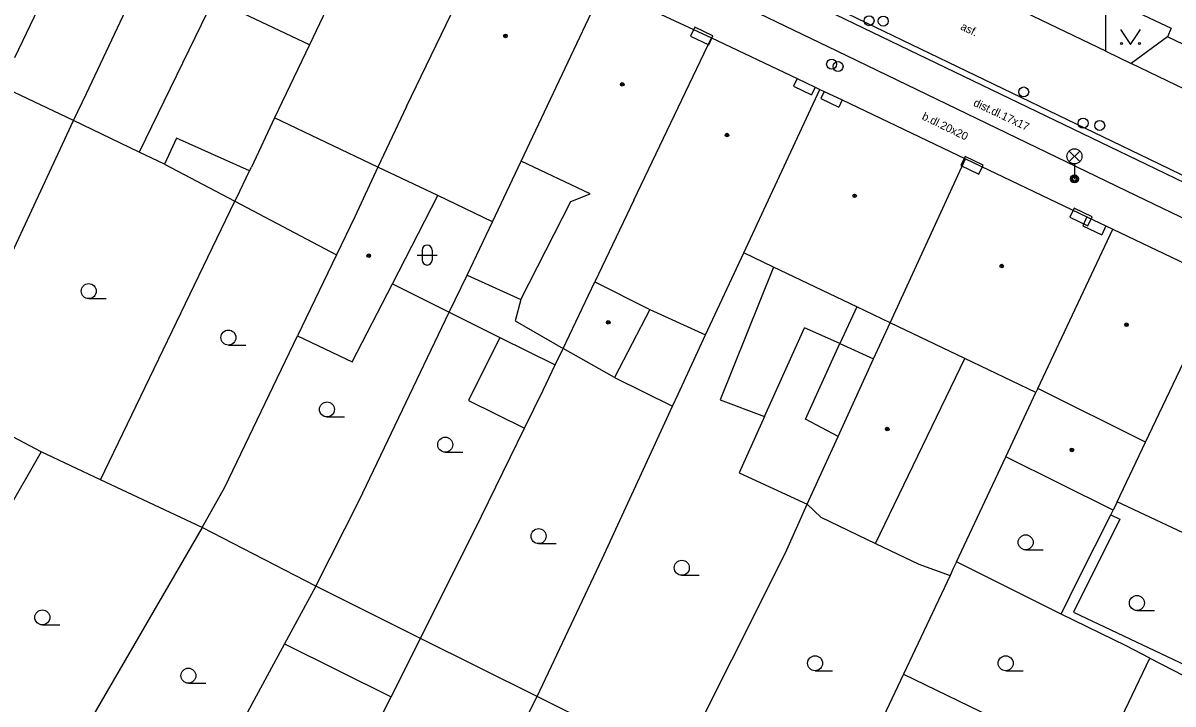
# Model space of a CAD drawing. Extents: x -596229 to -595156, y -1161237 to -1159376.
# Drawn here: x -595871.7 to -595814.2, y -1159772.3 to -1159738.3 of the extents above; entities that cross this region are included whole.
import ezdxf

# ---------------------------------------------------------------- set-up
doc = ezdxf.new("R2010")
doc.units = 0
for name, color, linetype in [('DOP - kresba z DSPS bez souradnic', 7, 'Continuous'), ('DOP - ploty', 7, 'Continuous'), ('DOP - rozhrani ploch obecne', 7, 'Continuous'), ('Level 24', 7, 'Continuous'), ('Level 28', 7, 'Continuous'), ('Level 31', 7, 'Continuous'), ('Level 33', 7, 'Continuous'), ('Level 36', 7, 'Continuous'), ('Level 39', 7, 'Continuous'), ('TM - budovy zdene_ betonove - NP', 7, 'Continuous'), ('TM - budovy zdene_ betonove - VP', 7, 'Continuous'), ('TM - chodniky - VP', 7, 'Continuous'), ('TM - komunikace - VP', 7, 'Continuous'), ('TM - letecke snimky - pomocna linie', 7, 'Continuous'), ('TM - popis povrchu', 7, 'Continuous'), ('TM - rozhrani mezi zpev. plochami mezi sebou - VP', 7, 'Continuous'), ('TM - vstup do budovy - zdene_ betonove  - shora neviditelny', 7, 'Continuous')]:
    doc.layers.add(name, color=color, linetype=linetype)

msp = doc.modelspace()

# ---------------------------------------------------------------- linework, layer by layer
at = {"layer": 'DOP - kresba z DSPS bez souradnic'}
for points in [[(-595830.04, -1159752.48), (-595830.89, -1159754.31)], [(-595832.61, -1159758.08), (-595830.89, -1159754.31)], [(-595830.89, -1159754.31), (-595829.2, -1159755.07)], [(-595830.98, -1159758.95), (-595832.61, -1159758.08)], [(-595816.9, -1159763.09), (-595819.21, -1159767.72)], [(-595817.35, -1159762.87), (-595816.9, -1159763.09)], [(-595819.21, -1159767.72), (-595812.34, -1159770.98)]]:
    msp.add_lwpolyline(points, dxfattribs=at)
at = {"layer": 'DOP - ploty'}
for points in [[(-595872.7, -1159750.7), (-595869.21, -1159743.17)], [(-595861.13, -1159747.2), (-595861.06, -1159747.05), (-595860.4, -1159745.68)], [(-595867.85, -1159761.12), (-595861.13, -1159747.2)], [(-595861.63, -1159761.48), (-595858, -1159753.93)], [(-595862.77, -1159763.5), (-595861.63, -1159761.48)]]:
    msp.add_lwpolyline(points, dxfattribs=at)
at = {"layer": 'DOP - rozhrani ploch obecne'}
for points in [[(-595859.15, -1159743.04), (-595860.31, -1159745.49)], [(-595864.05, -1159744.05), (-595864.66, -1159745.34)], [(-595860.4, -1159745.68), (-595864.05, -1159744.05)], [(-595864.66, -1159745.34), (-595865.92, -1159744.74)], [(-595860.4, -1159745.68), (-595860.31, -1159745.49)], [(-595849.53, -1159750.9), (-595848.26, -1159748.22)], [(-595850.42, -1159752.74), (-595849.53, -1159750.9)], [(-595849.53, -1159750.9), (-595846.84, -1159752.1)], [(-595853.26, -1159751.33), (-595850.42, -1159752.74)], [(-595854.92, -1159762.15), (-595850.42, -1159752.74)], [(-595838.98, -1159756.83), (-595837.6, -1159753.87)], [(-595845.12, -1159755.37), (-595844.72, -1159754.55)], [(-595845.73, -1159756.63), (-595845.12, -1159755.37)], [(-595846.66, -1159758.54), (-595845.73, -1159756.63)], [(-595839.26, -1159757.44), (-595838.98, -1159756.83)], [(-595870.82, -1159759.72), (-595875.69, -1159757.15)], [(-595840.21, -1159759.5), (-595839.26, -1159757.44)], [(-595848.8, -1159762.94), (-595846.66, -1159758.54)], [(-595870.82, -1159759.72), (-595875.99, -1159768.71)], [(-595867.85, -1159761.12), (-595870.82, -1159759.72)], [(-595842.78, -1159765.06), (-595840.21, -1159759.5)], [(-595825.06, -1159765.22), (-595822.59, -1159759.96)], [(-595862.77, -1159763.5), (-595867.85, -1159761.12)], [(-595857.09, -1159766.43), (-595854.92, -1159762.15)], [(-595833.61, -1159764.77), (-595832.52, -1159762.33)], [(-595817.35, -1159762.87), (-595817.23, -1159762.64)], [(-595851.85, -1159769.04), (-595848.8, -1159762.94)], [(-595818.95, -1159766.03), (-595817.35, -1159762.87)], [(-595862.77, -1159763.5), (-595870.28, -1159776.44)], [(-595857.09, -1159766.43), (-595862.77, -1159763.5)], [(-595829.11, -1159764.29), (-595826.94, -1159765.33)], [(-595838.97, -1159775.45), (-595833.61, -1159764.77)], [(-595846.02, -1159771.94), (-595842.78, -1159765.06)], [(-595826.94, -1159765.33), (-595825.38, -1159765.89)], [(-595825.22, -1159765.54), (-595825.38, -1159765.89)], [(-595825.06, -1159765.22), (-595825.22, -1159765.54)], [(-595824.5, -1159765.5), (-595825.06, -1159765.22)], [(-595819.82, -1159767.82), (-595824.5, -1159765.5)], [(-595825.38, -1159765.89), (-595827.71, -1159770.83)], [(-595819.82, -1159767.82), (-595818.95, -1159766.03)], [(-595857.09, -1159766.43), (-595858.65, -1159769.31)], [(-595851.85, -1159769.04), (-595857.09, -1159766.43)], [(-595816.57, -1159769.41), (-595819.82, -1159767.82)], [(-595853.32, -1159771.96), (-595851.85, -1159769.04)], [(-595846.02, -1159771.94), (-595851.85, -1159769.04)], [(-595858.65, -1159769.31), (-595861.6, -1159774.75)], [(-595815.4, -1159770.02), (-595816.57, -1159769.41)], [(-595849.23, -1159778.24), (-595846.02, -1159771.94)], [(-595838.97, -1159775.45), (-595846.02, -1159771.94)], [(-595855.98, -1159777.24), (-595853.32, -1159771.96)]]:
    msp.add_lwpolyline(points, dxfattribs=at)
at = {"layer": 'Level 24'}
for points in [[(-595837.234, -1159738.935), (-595838.137, -1159738.506), (-595838.351, -1159738.957), (-595837.448, -1159739.387)], [(-595823.724, -1159745.394), (-595824.628, -1159744.967), (-595824.841, -1159745.419), (-595823.937, -1159745.846)], [(-595818.272, -1159747.973), (-595819.176, -1159747.546), (-595819.39, -1159747.998), (-595818.486, -1159748.425)]]:
    msp.add_lwpolyline(points, close=True, dxfattribs=at)
at = {"layer": 'Level 28'}
for centre in [(-595829.43, -1159738.18), (-595828.72, -1159738.2), (-595821.7, -1159741.74), (-595818.73, -1159743.3), (-595817.9, -1159743.41)]:
    msp.add_circle(centre, 0.25, dxfattribs=at)
at = {"layer": 'Level 31'}
for centre in [(-595831.3, -1159740.35), (-595830.98, -1159740.47)]:
    msp.add_circle(centre, 0.25, dxfattribs=at)
at = {"layer": 'Level 33'}
for p, q in [((-595819.425, -1159745.22), (-595818.895, -1159744.69)), ((-595819.425, -1159744.69), (-595818.895, -1159745.22)), ((-595819.16, -1159745.33), (-595819.16, -1159746.08))]:
    msp.add_line(p, q, dxfattribs=at)
for centre, radius in [((-595819.16, -1159744.955), 0.375), ((-595819.16, -1159746.08), 0.2), ((-595819.16, -1159746.08), 0.145), ((-595819.16, -1159746.08), 0.0876)]:
    msp.add_circle(centre, radius, dxfattribs=at)
at = {"layer": 'Level 36'}
for p, q in [((-595852.026, -1159749.886), (-595851.026, -1159749.886)), ((-595851.776, -1159749.636), (-595851.776, -1159750.136)), ((-595851.276, -1159749.636), (-595851.276, -1159750.136)), ((-595868.44, -1159752.065), (-595867.565, -1159752.065)), ((-595861.46, -1159754.385), (-595860.585, -1159754.385)), ((-595856.53, -1159757.975), (-595855.655, -1159757.975)), ((-595850.62, -1159759.735), (-595849.745, -1159759.735)), ((-595845.95, -1159764.305), (-595845.075, -1159764.305)), ((-595821.6, -1159764.615), (-595820.725, -1159764.615)), ((-595838.79, -1159765.885), (-595837.915, -1159765.885)), ((-595816.04, -1159767.645), (-595815.165, -1159767.645)), ((-595870.76, -1159768.365), (-595869.885, -1159768.365)), ((-595832.13, -1159770.655), (-595831.255, -1159770.655)), ((-595822.6, -1159770.655), (-595821.725, -1159770.655)), ((-595863.46, -1159771.275), (-595862.585, -1159771.275))]:
    msp.add_line(p, q, dxfattribs=at)
msp.add_lwpolyline([(-595816.86, -1159738.62), (-595816.36, -1159739.37), (-595815.86, -1159738.62)], dxfattribs=at)
for centre, radius in [((-595816.81, -1159739.32), 0.05), ((-595815.911, -1159739.32), 0.05), ((-595868.44, -1159751.69), 0.375), ((-595861.46, -1159754.01), 0.375), ((-595856.53, -1159757.6), 0.375), ((-595850.62, -1159759.36), 0.375), ((-595845.95, -1159763.93), 0.375), ((-595821.6, -1159764.24), 0.375), ((-595838.79, -1159765.51), 0.375), ((-595816.04, -1159767.27), 0.375), ((-595870.76, -1159767.99), 0.375), ((-595832.13, -1159770.28), 0.375), ((-595822.6, -1159770.28), 0.375), ((-595863.46, -1159770.9), 0.375)]:
    msp.add_circle(centre, radius, dxfattribs=at)
for centre, start, end in [((-595851.526, -1159749.636), 0, 180), ((-595851.526, -1159750.136), 180, 0)]:
    msp.add_arc(centre, 0.25, start, end, dxfattribs=at)
at = {"layer": 'Level 39'}
for centre, radius in [((-595847.61, -1159738.94), 0.09), ((-595847.61, -1159738.94), 0.0398), ((-595841.77, -1159741.36), 0.09), ((-595841.77, -1159741.36), 0.0398), ((-595836.53, -1159743.89), 0.09), ((-595836.53, -1159743.89), 0.0398), ((-595830.15, -1159746.93), 0.09), ((-595830.15, -1159746.93), 0.0398), ((-595854.44, -1159749.92), 0.09), ((-595854.44, -1159749.92), 0.0398), ((-595822.8, -1159750.44), 0.09), ((-595822.8, -1159750.44), 0.0398), ((-595842.47, -1159753.25), 0.09), ((-595842.47, -1159753.25), 0.0398), ((-595816.56, -1159753.37), 0.09), ((-595816.56, -1159753.37), 0.0398), ((-595828.52, -1159758.58), 0.09), ((-595828.52, -1159758.58), 0.0398), ((-595819.29, -1159759.62), 0.09), ((-595819.29, -1159759.62), 0.0398)]:
    msp.add_circle(centre, radius, dxfattribs=at)
at = {"layer": 'TM - budovy zdene_ betonove - NP'}
for points in [[(-595833.03, -1159741.07), (-595833.21, -1159741.45)], [(-595832.12, -1159741.5), (-595832.3, -1159741.88)], [(-595831.67, -1159741.71), (-595831.84, -1159742.06)], [(-595830.77, -1159742.14), (-595830.94, -1159742.5)], [(-595818.54, -1159747.97), (-595818.75, -1159748.43)], [(-595817.59, -1159748.43), (-595817.8, -1159748.88)]]:
    msp.add_lwpolyline(points, dxfattribs=at)
at = {"layer": 'TM - budovy zdene_ betonove - VP'}
for points in [[(-595853.55, -1159731.29), (-595857.41, -1159739.38)], [(-595852.56, -1159742.46), (-595848.36, -1159733.78)], [(-595872.13, -1159740.02), (-595869.97, -1159735.49)], [(-595868.56, -1159741.82), (-595865.89, -1159736.16)], [(-595846.82, -1159745.19), (-595842.72, -1159736.52)], [(-595862.21, -1159737.11), (-595865.92, -1159744.74)], [(-595857.41, -1159739.38), (-595862.21, -1159737.11)], [(-595841.44, -1159737.11), (-595837.31, -1159739.03)], [(-595841.19, -1159747.15), (-595837.31, -1159739.03)], [(-595837.31, -1159739.03), (-595833.03, -1159741.07)], [(-595857.41, -1159739.38), (-595859.15, -1159743.04)], [(-595869.21, -1159743.17), (-595872.82, -1159741.45)], [(-595833.03, -1159741.07), (-595832.12, -1159741.5)], [(-595869.21, -1159743.17), (-595868.56, -1159741.82)], [(-595835.69, -1159749.78), (-595831.89, -1159741.61)], [(-595832.12, -1159741.5), (-595831.89, -1159741.61)], [(-595831.89, -1159741.61), (-595831.67, -1159741.71)], [(-595831.67, -1159741.71), (-595830.77, -1159742.14)], [(-595852.56, -1159742.46), (-595853.99, -1159745.5)], [(-595830.77, -1159742.14), (-595824.61, -1159745.08)], [(-595865.92, -1159744.74), (-595869.21, -1159743.17)], [(-595853.99, -1159745.5), (-595859.15, -1159743.04)], [(-595853.99, -1159745.5), (-595855.14, -1159747.97)], [(-595850.99, -1159746.92), (-595853.99, -1159745.5)], [(-595848.26, -1159748.22), (-595846.82, -1159745.19)], [(-595843.38, -1159746.83), (-595846.82, -1159745.19)], [(-595828.37, -1159753.27), (-595824.61, -1159745.08)], [(-595824.61, -1159745.08), (-595818.54, -1159747.97)], [(-595853.26, -1159751.33), (-595850.99, -1159746.92)], [(-595848.26, -1159748.22), (-595850.99, -1159746.92)], [(-595846.84, -1159752.1), (-595844.34, -1159747.21)], [(-595844.34, -1159747.21), (-595843.38, -1159746.83)], [(-595841.19, -1159747.15), (-595843.14, -1159751.23)], [(-595855.14, -1159747.97), (-595856.05, -1159749.87)], [(-595818.54, -1159747.97), (-595817.59, -1159748.43)], [(-595821, -1159756.56), (-595817.25, -1159748.59)], [(-595817.59, -1159748.43), (-595817.25, -1159748.59)], [(-595817.25, -1159748.59), (-595813.22, -1159750.51)], [(-595856.05, -1159749.87), (-595858, -1159753.93)], [(-595837.6, -1159753.87), (-595835.69, -1159749.78)], [(-595834.21, -1159750.49), (-595835.69, -1159749.78)], [(-595830.04, -1159752.48), (-595834.21, -1159750.49)], [(-595844.72, -1159754.55), (-595843.14, -1159751.23)], [(-595843.14, -1159751.23), (-595840.39, -1159752.61)], [(-595815.61, -1159759.24), (-595811.81, -1159751.28), (-595811.77, -1159751.2)], [(-595855.27, -1159755.23), (-595853.26, -1159751.33)], [(-595846.84, -1159752.1), (-595847.13, -1159753.18)], [(-595840.39, -1159752.61), (-595842.15, -1159756.01)], [(-595840.39, -1159752.61), (-595837.6, -1159753.87)], [(-595828.37, -1159753.27), (-595830.04, -1159752.48)], [(-595847.13, -1159753.18), (-595844.72, -1159754.55)], [(-595829.2, -1159755.07), (-595828.37, -1159753.27)], [(-595824.65, -1159755.05), (-595828.37, -1159753.27)], [(-595858, -1159753.93), (-595855.27, -1159755.23)], [(-595842.15, -1159756.01), (-595844.72, -1159754.55)], [(-595830.98, -1159758.95), (-595829.2, -1159755.07)], [(-595829.11, -1159764.29), (-595824.65, -1159755.05)], [(-595821.09, -1159756.76), (-595824.65, -1159755.05)], [(-595822.59, -1159759.96), (-595821.09, -1159756.76)], [(-595821, -1159756.56), (-595821.09, -1159756.76)], [(-595815.61, -1159759.24), (-595821, -1159756.56)], [(-595831.73, -1159760.58), (-595830.98, -1159758.95)], [(-595817.02, -1159762.22), (-595815.61, -1159759.24)], [(-595817.23, -1159762.64), (-595822.59, -1159759.96)], [(-595832.52, -1159762.33), (-595831.73, -1159760.58)], [(-595832.52, -1159762.33), (-595831.84, -1159762.98)], [(-595817.02, -1159762.22), (-595817.23, -1159762.64)], [(-595809.82, -1159765.6), (-595817.02, -1159762.22)], [(-595831.84, -1159762.98), (-595829.11, -1159764.29)], [(-595818.02, -1159775.53), (-595815.4, -1159770.02)], [(-595815.4, -1159770.02), (-595812.58, -1159771.48)], [(-595827.71, -1159770.83), (-595830.3, -1159776.32)], [(-595827.71, -1159770.83), (-595819.5, -1159774.8)]]:
    msp.add_lwpolyline(points, dxfattribs=at)
at = {"layer": 'TM - chodniky - VP'}
for points in [[(-595817.38, -1159737.1), (-595814.32, -1159738.56)], [(-595814.32, -1159738.56), (-595814.51, -1159738.99)]]:
    msp.add_lwpolyline(points, dxfattribs=at)
at = {"layer": 'TM - komunikace - VP'}
for points in [[(-595843.18, -1159733.84), (-595831.04, -1159739.68)], [(-595817.59, -1159739.7), (-595817.59, -1159737.52)], [(-595814.51, -1159738.99), (-595816.32, -1159740.31)], [(-595796.76, -1159747.5), (-595814.51, -1159738.99)], [(-595831.04, -1159739.68), (-595816.07, -1159746.91)], [(-595817.59, -1159739.7), (-595816.32, -1159740.31)], [(-595816.07, -1159746.91), (-595799.2, -1159755.03)]]:
    msp.add_lwpolyline(points, dxfattribs=at)
at = {"layer": 'TM - letecke snimky - pomocna linie'}
for points in [[(-595864.66, -1159745.34), (-595861.13, -1159747.2)], [(-595861.13, -1159747.2), (-595856.05, -1159749.87)], [(-595834.21, -1159750.49), (-595836.88, -1159757.12), (-595834.66, -1159757.96)], [(-595850.42, -1159752.74), (-595847.89, -1159754)], [(-595834.66, -1159757.96), (-595832.65, -1159753.52)], [(-595830.89, -1159754.31), (-595832.65, -1159753.52)], [(-595847.89, -1159754), (-595849.46, -1159757.15), (-595846.66, -1159758.54)], [(-595847.89, -1159754), (-595845.12, -1159755.37)], [(-595842.15, -1159756.01), (-595839.26, -1159757.44)], [(-595834.66, -1159757.96), (-595835.92, -1159760.77), (-595832.52, -1159762.33)], [(-595858.65, -1159769.31), (-595853.32, -1159771.96)]]:
    msp.add_lwpolyline(points, dxfattribs=at)
at = {"layer": 'TM - rozhrani mezi zpev. plochami mezi sebou - VP'}
for points in [[(-595817.59, -1159739.7), (-595828.05, -1159734.68)], [(-595831.42, -1159737.39), (-595815.45, -1159745.08)], [(-595831.55, -1159737.66), (-595815.58, -1159745.35)], [(-595796.67, -1159749.78), (-595816.32, -1159740.31)], [(-595815.58, -1159745.35), (-595797.7, -1159753.98)], [(-595815.45, -1159745.08), (-595797.42, -1159753.8)]]:
    msp.add_lwpolyline(points, dxfattribs=at)
at = {"layer": 'TM - vstup do budovy - zdene_ betonove  - shora neviditelny'}
for points in [[(-595833.21, -1159741.45), (-595832.3, -1159741.88)], [(-595831.84, -1159742.06), (-595830.94, -1159742.5)], [(-595818.75, -1159748.43), (-595817.8, -1159748.88)]]:
    msp.add_lwpolyline(points, dxfattribs=at)

# ---------------------------------------------------------------- texts
at = {"layer": 'TM - popis povrchu'}
for s, rotation, p in [('asf.', 334, (-595824.89, -1159738.6)), ('dist.dl.17x17', 334.63512, (-595824.25, -1159742.41)), ('b.dl.20x20', 334, (-595826.82, -1159743.09))]:
    msp.add_text(s, height=0.4, rotation=rotation, dxfattribs=at).set_placement(p)

doc.saveas('drawing.dxf')
